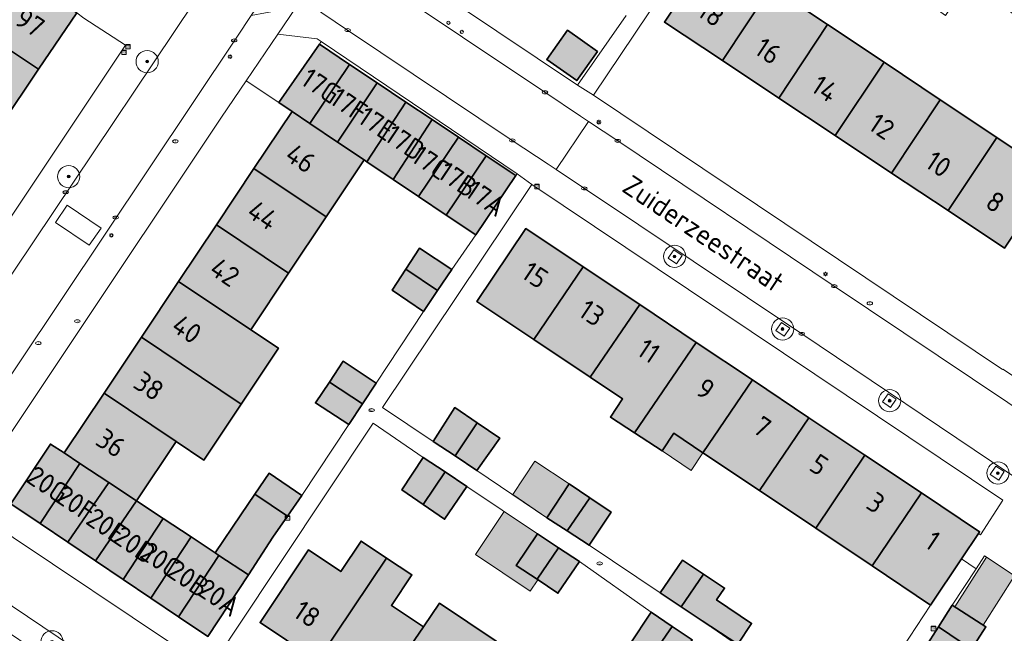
# Model space of a CAD drawing. Header units: metres. Extents: x 125349 to 128236, y 501602 to 503797.
# Tile 469 of 656: x 127148 to 127237, y 502502 to 502558. Entities that reach past the tile are written whole.
import ezdxf
from ezdxf.enums import TextEntityAlignment as Align

# ---------------------------------------------------------------- set-up
doc = ezdxf.new("R2010")
doc.units = ezdxf.units.M
doc.layers.get('0').update_dxf_attribs({"linetype": 'CONTINUOUS'})
for name, color, linetype, lineweight in [('B-WE-GR-BEPLANTING_CULTUUR_HEESTERS-GV', 90, 'CONTINUOUS', 18), ('B-WE-GR-BOOM-S-500', 90, 'CONTINUOUS', 18), ('B-WE-IE-MEUBILAIR-S', 7, 'CONTINUOUS', 18), ('B-WE-IE-MEUBILAIR_WEGMEUBILAIR-GV', 7, 'CONTINUOUS', 18), ('B-WE-OG-BEBOUWING-GV', 7, 'CONTINUOUS', 35), ('B-WE-OG-BEBOUWING-T18', 10, 'CONTINUOUS', 18), ('B-WE-OG-BEBOUWING_OVERBOUWING-GV', 7, 'CONTINUOUS', 18), ('B-WE-OG-TERREIN_ERF-GV', 7, 'CONTINUOUS', 18), ('B-WE-OG-TOPOGRAFIE-T18', 10, 'CONTINUOUS', 18), ('B-WE-VH-OPENVERHARDING_BETONSTRAATSTEEN-GV', 90, 'CONTINUOUS', 18)]:
    doc.layers.add(name, color=color, linetype=linetype, lineweight=lineweight)
doc.layers.add('B-WE-OG-BEBOUWING-V', color=7, linetype='CONTINUOUS', lineweight=18, true_color=0xcc646e)
doc.layers.add('B-WE-OG-BEBOUWING_OVERBOUWING-V', color=7, linetype='CONTINUOUS', lineweight=18, true_color=0xcc646e)
doc.styles.add('NLCS-ISO', font='NLCS-ISO.ttf')
doc.styles.add('NLCS-ISO-M1000-T18', font='NLCS-ISO.ttf', dxfattribs={"height": 1.8})

# ---------------------------------------------------------------- blocks, each defined once
blk = doc.blocks.new('SIE-MEUBILAIR_KAST_CAI-SO')
for points in [[(-1, 1), (1, 1), (1, 0.84), (-1, 0.84)], [(-1, 0.76), (1, 0.76), (1, -1), (-1, -1)]]:
    blk.add_lwpolyline(points, close=True)
at = {"style": 'NLCS-ISO'}
blk.add_text('cai', height=0.75, dxfattribs=at).set_placement((0, 0), align=Align.MIDDLE_CENTER)
blk = doc.blocks.new('SIE-MEUBILAIR_PAAL_LICHTMAST-SO')
for points in [[(-0.62, 0), (-1, 0)], [(-0.71, 0.71), (-0.44, 0.44)], [(0, 1), (0, 0.62)], [(0.44, 0.44), (0.71, 0.71)], [(1, 0), (0.62, 0)], [(-0.71, -0.71), (-0.44, -0.44)], [(0, -0.62), (0, -1)], [(0.44, -0.44), (0.71, -0.71)]]:
    blk.add_lwpolyline(points)
blk.add_circle((0, 0), 0.5)
blk = doc.blocks.new('SIE-MEUBILAIR_PAAL_AFSLUITPAAL-SO')
blk.add_circle((0, 0), 0.75)
at = {"style": 'NLCS-ISO'}
blk.add_text('af', height=0.75, dxfattribs=at).set_placement((0, 0.05), align=Align.MIDDLE_CENTER)
blk = doc.blocks.new('SIE-MEUBILAIR_PUT_KOLK-SO')
blk.add_ellipse((0, 0), major_axis=(1.25, 0), ratio=0.54)
at = {"style": 'NLCS-ISO'}
blk.add_text('klk', height=0.75, dxfattribs=at).set_placement((0.03, 0), align=Align.MIDDLE_CENTER)
blk = doc.blocks.new('SIE-MEUBILAIR_PUT_RIOOLPUT-SO')
blk.add_ellipse((0, 0), major_axis=(1.25, 0), ratio=0.54)
at = {"style": 'NLCS-ISO'}
blk.add_text('ri', height=0.75, dxfattribs=at).set_placement((-0.04, 0.07), align=Align.MIDDLE_CENTER)
blk = doc.blocks.new('SIE-MEUBILAIR_PUT_BRANDKRAAN-SO')
blk.add_ellipse((0, 0), major_axis=(1.25, 0), ratio=0.54)
at = {"style": 'NLCS-ISO'}
blk.add_text('bk', height=0.75, dxfattribs=at).set_placement((0.03, 0), align=Align.MIDDLE_CENTER)
blk = doc.blocks.new('SGR-BOOM_01-SO')
at = {"linetype": 'ByBlock', "lineweight": 18}
h = blk.add_hatch(color=0, dxfattribs=at)
h.dxf.hatch_style = 1
edge = h.paths.add_edge_path()
edge.add_arc((0, 0), 0.25, 0, 360)
at = {"color": 0, "linetype": 'ByBlock', "lineweight": 18}
for radius in [2, 0.25]:
    blk.add_circle((0, 0), radius, dxfattribs=at)

msp = doc.modelspace()

# ---------------------------------------------------------------- hatches: boundary and pattern name
at = {"layer": 'B-WE-OG-BEBOUWING-V'}
for points in [[(127211.505, 502553.854), (127215.911, 502560.484), (127210.705, 502563.959), (127206.292, 502557.318)], [(127148.485, 502561.481), (127146.886, 502562.534), (127144.714, 502559.301), (127143.432, 502560.162), (127142.149, 502558.253), (127143.435, 502557.398), (127149.943, 502553.069), (127153.38, 502558.171)], [(127216.586, 502550.479), (127220.984, 502557.097), (127215.911, 502560.484), (127211.505, 502553.854)], [(127140.043, 502552.35), (127146.546, 502548.025), (127149.943, 502553.069), (127143.435, 502557.398)], [(127200.258, 502554.684), (127197.566, 502556.592), (127195.701, 502553.961), (127198.393, 502552.053)], [(127216.586, 502550.479), (127221.668, 502547.103), (127226.058, 502553.709), (127220.984, 502557.097)], [(127175.23, 502555.329), (127171.57, 502550.086), (127172.769, 502549.283), (127174.383, 502548.196), (127177.945, 502553.512)], [(127226.748, 502543.728), (127231.129, 502550.324), (127226.058, 502553.709), (127221.668, 502547.103)], [(127176.872, 502546.521), (127180.438, 502551.844), (127177.945, 502553.512), (127174.383, 502548.196)], [(127176.872, 502546.521), (127179.255, 502544.916), (127179.502, 502544.75), (127183.014, 502550.12), (127180.438, 502551.844)], [(127236.214, 502546.929), (127231.129, 502550.324), (127226.748, 502543.728), (127231.839, 502540.345)], [(127176.872, 502546.521), (127174.383, 502548.196), (127172.769, 502549.283), (127169.343, 502544.145), (127175.841, 502539.797), (127179.255, 502544.916)], [(127185.372, 502548.542), (127183.014, 502550.12), (127179.502, 502544.75), (127181.862, 502543.161)], [(127185.372, 502548.542), (127181.862, 502543.161), (127184.152, 502541.619), (127187.754, 502546.948)], [(127187.754, 502546.948), (127184.152, 502541.619), (127186.64, 502539.944), (127190.247, 502545.279)], [(127236.214, 502546.929), (127231.839, 502540.345), (127236.91, 502536.976), (127241.277, 502543.548)], [(127186.64, 502539.944), (127189.303, 502538.151), (127192.914, 502543.494), (127190.247, 502545.279)], [(127172.459, 502534.724), (127175.841, 502539.797), (127169.343, 502544.145), (127165.961, 502539.073)], [(127162.555, 502533.965), (127169.053, 502529.617), (127172.459, 502534.724), (127165.961, 502539.073)], [(127198.972, 502535.283), (127193.821, 502538.726), (127189.417, 502532.152), (127194.528, 502528.731)], [(127183.021, 502535.064), (127185.868, 502533.158), (127187.147, 502535.055), (127184.25, 502536.961)], [(127198.972, 502535.283), (127194.528, 502528.731), (127199.603, 502525.334), (127204.068, 502531.877)], [(127184.589, 502531.26), (127185.868, 502533.158), (127183.021, 502535.064), (127181.792, 502533.166)], [(127162.555, 502533.965), (127159.205, 502528.942), (127168.196, 502522.924), (127171.546, 502527.948), (127169.053, 502529.617)], [(127203.584, 502520.335), (127209.149, 502528.482), (127204.068, 502531.877), (127199.603, 502525.334), (127202.522, 502523.38), (127201.427, 502521.746)], [(127159.205, 502528.942), (127155.842, 502523.898), (127162.34, 502519.55), (127164.833, 502517.881), (127168.196, 502522.924)], [(127203.584, 502520.335), (127206.074, 502518.707), (127207.136, 502520.292), (127209.761, 502518.535), (127214.22, 502525.092), (127209.149, 502528.482)], [(127180.327, 502524.819), (127177.38, 502526.774), (127176.126, 502524.902), (127179.098, 502522.947)], [(127176.126, 502524.902), (127174.872, 502523.029), (127177.869, 502521.074), (127179.098, 502522.947)], [(127209.761, 502518.535), (127214.837, 502515.138), (127219.3, 502521.697), (127214.22, 502525.092)], [(127153.677, 502517.583), (127156.275, 502515.863), (127158.777, 502514.206), (127162.34, 502519.55), (127155.842, 502523.898), (127152.258, 502518.523)], [(127185.469, 502519.559), (127187.442, 502518.255), (127189.448, 502521.226), (127187.425, 502522.605)], [(127189.448, 502521.226), (127187.442, 502518.255), (127189.415, 502516.951), (127191.471, 502519.847)], [(127219.3, 502521.697), (127214.837, 502515.138), (127219.912, 502511.741), (127224.345, 502518.325)], [(127153.677, 502517.583), (127152.258, 502518.523), (127151.01, 502519.326), (127147.449, 502513.933), (127150.092, 502512.154)], [(127224.345, 502518.325), (127219.912, 502511.741), (127224.988, 502508.345), (127229.443, 502514.918)], [(127153.677, 502517.583), (127150.092, 502512.154), (127152.58, 502510.479), (127156.275, 502515.863)], [(127184.566, 502518.11), (127182.66, 502515.214), (127184.583, 502513.886), (127186.539, 502516.807)], [(127169.426, 502514.807), (127169.432, 502514.803), (127172.372, 502512.836), (127173.657, 502514.682), (127170.71, 502516.687)], [(127184.583, 502513.886), (127186.506, 502512.557), (127188.512, 502515.503), (127186.539, 502516.807)], [(127158.777, 502514.206), (127156.275, 502515.863), (127152.58, 502510.479), (127155.069, 502508.804)], [(127195.709, 502512.689), (127197.548, 502511.498), (127199.579, 502514.473), (127197.715, 502515.735)], [(127166.188, 502509.299), (127168.843, 502507.541), (127171.049, 502510.937), (127172.372, 502512.836), (127169.432, 502514.803), (127169.426, 502514.807), (127168.152, 502512.942), (127165.851, 502509.522)], [(127234.556, 502511.268), (127234.663, 502511.429), (127229.443, 502514.918), (127224.988, 502508.345), (127230.253, 502504.821), (127233.024, 502508.973)], [(127157.558, 502507.129), (127161.18, 502512.615), (127158.777, 502514.206), (127155.069, 502508.804)], [(127199.579, 502514.473), (127197.548, 502511.498), (127199.505, 502510.231), (127201.482, 502513.185)], [(127163.682, 502510.958), (127161.18, 502512.615), (127157.558, 502507.129), (127160.047, 502505.454)], [(127194.856, 502511.24), (127192.95, 502508.394), (127194.824, 502507.141), (127196.754, 502509.987)], [(127162.54, 502503.776), (127166.188, 502509.299), (127165.851, 502509.522), (127163.682, 502510.958), (127160.047, 502505.454)], [(127175.065, 502499.776), (127175.215, 502500), (127181.271, 502509.059), (127178.989, 502510.583), (127177.156, 502507.839), (127174.248, 502509.781), (127169.885, 502503.239), (127174.73, 502500)], [(127194.824, 502507.141), (127196.697, 502505.887), (127198.652, 502508.733), (127196.754, 502509.987)], [(127162.54, 502503.776), (127165.182, 502501.998), (127168.843, 502507.541), (127166.188, 502509.299)], [(127184.604, 502502.865), (127181.72, 502504.791), (127183.553, 502507.535), (127181.271, 502509.059), (127175.215, 502500), (127175.065, 502499.776), (127180.193, 502496.348), (127182.665, 502500)], [(127205.899, 502505.919), (127207.798, 502504.665), (127209.803, 502507.612), (127207.905, 502508.865)], [(127209.803, 502507.612), (127207.798, 502504.665), (127209.696, 502503.411), (127212.885, 502501.304), (127214.142, 502503.171), (127210.981, 502505.299), (127211.701, 502506.358)], [(127184.604, 502502.865), (127182.665, 502500), (127180.193, 502496.348), (127185.331, 502492.913), (127189.707, 502499.46), (127190.073, 502500), (127191.144, 502501.578), (127186.039, 502504.985)], [(127204.991, 502499.989), (127207.002, 502502.901), (127205.098, 502504.193), (127203.143, 502501.243)], [(127230.964, 502502.867), (127233.949, 502500.853), (127235.234, 502502.86), (127232.202, 502504.801)], [(127204.991, 502499.989), (127206.84, 502498.735), (127208.795, 502501.685), (127207.002, 502502.901)], [(127230.964, 502502.867), (127229.725, 502500.933), (127232.757, 502498.992), (127233.949, 502500.853)]]:
    msp.add_hatch(color=256, dxfattribs=at).paths.add_polyline_path(points)
at = {"layer": 'B-WE-OG-BEBOUWING_OVERBOUWING-V'}
for points in [[(127206.074, 502518.707), (127208.698, 502516.949), (127209.761, 502518.535), (127207.136, 502520.292)], [(127195.709, 502512.689), (127197.715, 502515.735), (127194.623, 502517.771), (127192.643, 502514.765)], [(127194.856, 502511.24), (127191.863, 502513.245), (127189.277, 502509.382), (127194.201, 502506.086), (127194.881, 502507.102), (127194.824, 502507.141), (127192.95, 502508.395)], [(127232.438, 502504.65), (127234.974, 502503.026), (127237.807, 502507.452), (127235.3, 502509.121)]]:
    msp.add_hatch(color=256, dxfattribs=at).paths.add_polyline_path(points)

# ---------------------------------------------------------------- linework, layer by layer
at = {"layer": 'B-WE-GR-BEPLANTING_CULTUUR_HEESTERS-GV', "flags": 128}
msp.add_lwpolyline([(127175.23, 502555.329), (127175.396, 502555.575), (127175.02, 502555.829), (127171.485, 502556.24), (127168.646, 502552.044), (127171.57, 502550.086)], close=True, dxfattribs=at)
at = {"layer": 'B-WE-IE-MEUBILAIR_WEGMEUBILAIR-GV', "flags": 128}
for points in [[(127207.367, 502535.539), (127207.877, 502536.291), (127207.125, 502536.801), (127206.615, 502536.049)], [(127216.835, 502530.282), (127216.325, 502529.538), (127217.069, 502529.028), (127217.579, 502529.772)], [(127227.159, 502523.353), (127226.423, 502523.856), (127225.92, 502523.12), (127226.656, 502522.617)], [(127235.617, 502516.575), (127236.382, 502516.071), (127236.886, 502516.836), (127236.121, 502517.34)]]:
    msp.add_lwpolyline(points, close=True, dxfattribs=at)
at = {"layer": 'B-WE-OG-BEBOUWING-GV', "flags": 128}
for points in [[(127211.505, 502553.854), (127215.911, 502560.484), (127210.705, 502563.959), (127206.292, 502557.318)], [(127148.485, 502561.481), (127146.886, 502562.534), (127144.714, 502559.301), (127143.432, 502560.162), (127142.149, 502558.253), (127143.435, 502557.398), (127149.943, 502553.069), (127153.38, 502558.171)], [(127216.586, 502550.479), (127220.984, 502557.097), (127215.911, 502560.484), (127211.505, 502553.854)], [(127140.043, 502552.35), (127146.546, 502548.025), (127149.943, 502553.069), (127143.435, 502557.398)], [(127200.258, 502554.684), (127197.566, 502556.592), (127195.701, 502553.961), (127198.393, 502552.053)], [(127216.586, 502550.479), (127221.668, 502547.103), (127226.058, 502553.709), (127220.984, 502557.097)], [(127175.23, 502555.329), (127171.57, 502550.086), (127172.769, 502549.283), (127174.383, 502548.196), (127177.945, 502553.512)], [(127226.748, 502543.728), (127231.129, 502550.324), (127226.058, 502553.709), (127221.668, 502547.103)], [(127176.872, 502546.521), (127180.438, 502551.844), (127177.945, 502553.512), (127174.383, 502548.196)], [(127176.872, 502546.521), (127179.255, 502544.916), (127179.502, 502544.75), (127183.014, 502550.12), (127180.438, 502551.844)], [(127236.214, 502546.929), (127231.129, 502550.324), (127226.748, 502543.728), (127231.839, 502540.345)], [(127176.872, 502546.521), (127174.383, 502548.196), (127172.769, 502549.283), (127169.343, 502544.145), (127175.841, 502539.797), (127179.255, 502544.916)], [(127185.372, 502548.542), (127183.014, 502550.12), (127179.502, 502544.75), (127181.862, 502543.161)], [(127185.372, 502548.542), (127181.862, 502543.161), (127184.152, 502541.619), (127187.754, 502546.948)], [(127187.754, 502546.948), (127184.152, 502541.619), (127186.64, 502539.944), (127190.247, 502545.279)], [(127236.214, 502546.929), (127231.839, 502540.345), (127236.91, 502536.976), (127241.277, 502543.548)], [(127186.64, 502539.944), (127189.303, 502538.151), (127192.914, 502543.494), (127190.247, 502545.279)], [(127172.459, 502534.724), (127175.841, 502539.797), (127169.343, 502544.145), (127165.961, 502539.073)], [(127162.555, 502533.965), (127169.053, 502529.617), (127172.459, 502534.724), (127165.961, 502539.073)], [(127198.972, 502535.283), (127193.821, 502538.726), (127189.417, 502532.152), (127194.528, 502528.731)], [(127183.021, 502535.064), (127185.868, 502533.158), (127187.147, 502535.055), (127184.25, 502536.961)], [(127198.972, 502535.283), (127194.528, 502528.731), (127199.603, 502525.334), (127204.068, 502531.877)], [(127184.589, 502531.26), (127185.868, 502533.158), (127183.021, 502535.064), (127181.792, 502533.166)], [(127162.555, 502533.965), (127159.205, 502528.942), (127168.196, 502522.924), (127171.546, 502527.948), (127169.053, 502529.617)], [(127203.584, 502520.335), (127209.149, 502528.482), (127204.068, 502531.877), (127199.603, 502525.334), (127202.522, 502523.38), (127201.427, 502521.746)], [(127159.205, 502528.942), (127155.842, 502523.898), (127162.34, 502519.55), (127164.833, 502517.881), (127168.196, 502522.924)], [(127203.584, 502520.335), (127206.074, 502518.707), (127207.136, 502520.292), (127209.761, 502518.535), (127214.22, 502525.092), (127209.149, 502528.482)], [(127180.327, 502524.819), (127177.38, 502526.774), (127176.126, 502524.902), (127179.098, 502522.947)], [(127176.126, 502524.902), (127174.872, 502523.029), (127177.869, 502521.074), (127179.098, 502522.947)], [(127209.761, 502518.535), (127214.837, 502515.138), (127219.3, 502521.697), (127214.22, 502525.092)], [(127153.677, 502517.583), (127156.275, 502515.863), (127158.777, 502514.206), (127162.34, 502519.55), (127155.842, 502523.898), (127152.258, 502518.523)], [(127185.469, 502519.559), (127187.442, 502518.255), (127189.448, 502521.226), (127187.425, 502522.605)], [(127189.448, 502521.226), (127187.442, 502518.255), (127189.415, 502516.951), (127191.471, 502519.847)], [(127219.3, 502521.697), (127214.837, 502515.138), (127219.912, 502511.741), (127224.345, 502518.325)], [(127153.677, 502517.583), (127152.258, 502518.523), (127151.01, 502519.326), (127147.449, 502513.933), (127150.092, 502512.154)], [(127224.345, 502518.325), (127219.912, 502511.741), (127224.988, 502508.345), (127229.443, 502514.918)], [(127153.677, 502517.583), (127150.092, 502512.154), (127152.58, 502510.479), (127156.275, 502515.863)], [(127184.566, 502518.11), (127182.66, 502515.214), (127184.583, 502513.886), (127186.539, 502516.807)], [(127169.426, 502514.807), (127169.432, 502514.803), (127172.372, 502512.836), (127173.657, 502514.682), (127170.71, 502516.687)], [(127184.583, 502513.886), (127186.506, 502512.557), (127188.512, 502515.503), (127186.539, 502516.807)], [(127158.777, 502514.206), (127156.275, 502515.863), (127152.58, 502510.479), (127155.069, 502508.804)], [(127195.709, 502512.689), (127197.548, 502511.498), (127199.579, 502514.473), (127197.715, 502515.735)], [(127166.188, 502509.299), (127168.843, 502507.541), (127171.049, 502510.937), (127172.372, 502512.836), (127169.432, 502514.803), (127169.426, 502514.807), (127168.152, 502512.942), (127165.851, 502509.522)], [(127234.556, 502511.268), (127234.663, 502511.429), (127229.443, 502514.918), (127224.988, 502508.345), (127230.253, 502504.821), (127233.024, 502508.973)], [(127157.558, 502507.129), (127161.18, 502512.615), (127158.777, 502514.206), (127155.069, 502508.804)], [(127199.579, 502514.473), (127197.548, 502511.498), (127199.505, 502510.231), (127201.482, 502513.185)], [(127163.682, 502510.958), (127161.18, 502512.615), (127157.558, 502507.129), (127160.047, 502505.454)], [(127194.856, 502511.24), (127192.95, 502508.394), (127194.824, 502507.141), (127196.754, 502509.987)], [(127162.54, 502503.776), (127166.188, 502509.299), (127165.851, 502509.522), (127163.682, 502510.958), (127160.047, 502505.454)], [(127175.065, 502499.776), (127175.215, 502500), (127181.271, 502509.059), (127178.989, 502510.583), (127177.156, 502507.839), (127174.248, 502509.781), (127169.885, 502503.239), (127174.73, 502500)], [(127194.824, 502507.141), (127196.697, 502505.887), (127198.652, 502508.733), (127196.754, 502509.987)], [(127162.54, 502503.776), (127165.182, 502501.998), (127168.843, 502507.541), (127166.188, 502509.299)], [(127184.604, 502502.865), (127181.72, 502504.791), (127183.553, 502507.535), (127181.271, 502509.059), (127175.215, 502500), (127175.065, 502499.776), (127180.193, 502496.348), (127182.665, 502500)], [(127205.899, 502505.919), (127207.798, 502504.665), (127209.803, 502507.612), (127207.905, 502508.865)], [(127209.803, 502507.612), (127207.798, 502504.665), (127209.696, 502503.411), (127212.885, 502501.304), (127214.142, 502503.171), (127210.981, 502505.299), (127211.701, 502506.358)], [(127184.604, 502502.865), (127182.665, 502500), (127180.193, 502496.348), (127185.331, 502492.913), (127189.707, 502499.46), (127190.073, 502500), (127191.144, 502501.578), (127186.039, 502504.985)], [(127204.991, 502499.989), (127207.002, 502502.901), (127205.098, 502504.193), (127203.143, 502501.243)], [(127230.964, 502502.867), (127233.949, 502500.853), (127235.234, 502502.86), (127232.202, 502504.801)], [(127204.991, 502499.989), (127206.84, 502498.735), (127208.795, 502501.685), (127207.002, 502502.901)], [(127230.964, 502502.867), (127229.725, 502500.933), (127232.757, 502498.992), (127233.949, 502500.853)]]:
    msp.add_lwpolyline(points, close=True, dxfattribs=at)
at = {"layer": 'B-WE-OG-BEBOUWING_OVERBOUWING-GV', "flags": 128}
for points in [[(127206.074, 502518.707), (127208.698, 502516.949), (127209.761, 502518.535), (127207.136, 502520.292)], [(127195.709, 502512.689), (127197.715, 502515.735), (127194.623, 502517.771), (127192.643, 502514.765)], [(127194.856, 502511.24), (127191.863, 502513.245), (127189.277, 502509.382), (127194.201, 502506.086), (127194.881, 502507.102), (127194.824, 502507.141), (127192.95, 502508.395)], [(127232.438, 502504.65), (127234.974, 502503.026), (127237.807, 502507.452), (127235.3, 502509.121)]]:
    msp.add_lwpolyline(points, close=True, dxfattribs=at)
at = {"layer": 'B-WE-OG-TERREIN_ERF-GV', "flags": 128}
for points in [[(127202.842, 502557.925), (127198.46, 502551.653), (127199.893, 502550.734), (127213.574, 502571.09)], [(127239.899, 502556.553), (127233.555, 502560.915), (127231.599, 502557.919), (127229.722, 502559.223), (127227.703, 502560.626), (127229.659, 502563.523), (127223.365, 502567.735), (127221.409, 502564.789), (127219.58, 502566.005), (127217.563, 502567.346), (127219.568, 502570.292), (127219.484, 502570.349), (127217.958, 502568.106), (127213.574, 502571.09), (127199.893, 502550.734), (127236.721, 502526.023), (127236.749, 502526.064), (127242.128, 502522.504)], [(127180.211, 502563.905), (127198.46, 502551.653), (127202.842, 502557.925)], [(127236.91, 502536.976), (127231.839, 502540.345), (127226.748, 502543.728), (127221.668, 502547.103), (127216.586, 502550.479), (127211.505, 502553.854), (127206.292, 502557.318), (127210.705, 502563.959), (127215.911, 502560.484), (127220.984, 502557.097), (127226.058, 502553.709), (127231.129, 502550.324), (127236.214, 502546.929), (127241.277, 502543.548)], [(127143.391, 502533.736), (127157.775, 502555.259), (127154.029, 502557.67), (127153.38, 502558.171), (127149.943, 502553.069), (127146.546, 502548.025)], [(127214.604, 502500), (127209.696, 502503.411), (127207.798, 502504.665), (127205.899, 502505.919), (127199.505, 502510.231), (127197.548, 502511.498), (127195.709, 502512.689), (127189.415, 502516.951), (127187.442, 502518.255), (127185.469, 502519.559), (127180.911, 502522.615), (127194.35, 502542.693), (127193.029, 502543.664), (127192.914, 502543.494), (127189.303, 502538.151), (127187.147, 502535.055), (127185.868, 502533.158), (127184.589, 502531.26), (127180.327, 502524.819), (127179.098, 502522.947), (127177.869, 502521.074), (127173.657, 502514.682), (127172.372, 502512.836), (127171.049, 502510.937), (127168.843, 502507.541), (127165.182, 502501.998)], [(127227.094, 502500), (127230.253, 502504.821), (127224.988, 502508.345), (127219.912, 502511.741), (127214.837, 502515.138), (127209.761, 502518.535), (127207.136, 502520.292), (127206.074, 502518.707), (127203.584, 502520.335), (127201.427, 502521.746), (127202.522, 502523.38), (127199.603, 502525.334), (127194.528, 502528.731), (127189.417, 502532.152), (127193.821, 502538.726), (127198.972, 502535.283), (127204.068, 502531.877), (127209.149, 502528.482), (127214.22, 502525.092), (127219.3, 502521.697), (127224.345, 502518.325), (127229.443, 502514.918), (127234.663, 502511.429), (127234.556, 502511.268), (127234.734, 502511.152), (127236.768, 502514.263), (127194.35, 502542.693), (127180.911, 502522.615), (127185.469, 502519.559), (127187.425, 502522.605), (127189.448, 502521.226), (127191.471, 502519.847), (127189.415, 502516.951), (127195.709, 502512.689), (127197.715, 502515.735), (127199.579, 502514.473), (127201.482, 502513.185), (127199.505, 502510.231), (127205.899, 502505.919), (127207.905, 502508.865), (127209.803, 502507.612), (127211.701, 502506.358), (127210.981, 502505.299), (127214.142, 502503.171), (127212.885, 502501.304), (127209.696, 502503.411), (127214.604, 502500)], [(127166.571, 502500.885), (127167.68, 502502.549), (127180.062, 502521.213), (127184.566, 502518.11), (127186.539, 502516.807), (127188.512, 502515.503), (127194.856, 502511.24), (127196.754, 502509.987), (127198.652, 502508.733), (127205.098, 502504.193), (127207.002, 502502.901), (127208.795, 502501.685)], [(127203.143, 502501.243), (127205.098, 502504.193), (127198.652, 502508.733), (127196.697, 502505.887), (127194.824, 502507.141), (127192.95, 502508.394), (127194.856, 502511.24), (127188.512, 502515.503), (127186.506, 502512.557), (127184.583, 502513.886), (127182.66, 502515.214), (127184.566, 502518.11), (127180.062, 502521.213), (127167.68, 502502.549), (127166.571, 502500.885)], [(127174.73, 502500), (127169.885, 502503.239), (127174.248, 502509.781), (127177.156, 502507.839), (127178.989, 502510.583), (127181.271, 502509.059), (127183.553, 502507.535), (127181.72, 502504.791), (127184.604, 502502.865), (127186.039, 502504.985), (127191.144, 502501.578)], [(127229.725, 502500.933), (127230.964, 502502.867), (127232.202, 502504.801), (127234.346, 502508.085), (127233.024, 502508.973), (127230.253, 502504.821), (127227.094, 502500)], [(127248.995, 502500), (127235.107, 502509.25), (127234.346, 502508.085), (127232.202, 502504.801), (127235.234, 502502.86), (127233.949, 502500.853)]]:
    msp.add_lwpolyline(points, dxfattribs=at)
for points in [[(127200.258, 502554.684), (127198.393, 502552.053), (127195.701, 502553.961), (127197.566, 502556.592)], [(127185.372, 502548.542), (127187.754, 502546.948), (127190.247, 502545.279), (127192.914, 502543.494), (127193.029, 502543.664), (127175.396, 502555.575), (127175.23, 502555.329), (127177.945, 502553.512), (127180.438, 502551.844), (127183.014, 502550.12)], [(127145.26, 502517.062), (127146.605, 502514.599), (127147.449, 502513.933), (127151.01, 502519.326), (127152.258, 502518.523), (127155.842, 502523.898), (127159.205, 502528.942), (127162.555, 502533.965), (127165.961, 502539.073), (127169.343, 502544.145), (127172.769, 502549.283), (127171.57, 502550.086), (127168.646, 502552.044), (127166.43, 502548.768), (127152.332, 502527.654), (127148.075, 502521.278)], [(127179.502, 502544.75), (127179.255, 502544.916), (127175.841, 502539.797), (127172.459, 502534.724), (127169.053, 502529.617), (127171.546, 502527.948), (127168.196, 502522.924), (127164.833, 502517.881), (127162.34, 502519.55), (127158.777, 502514.206), (127161.18, 502512.615), (127163.682, 502510.958), (127165.851, 502509.522), (127168.152, 502512.942), (127169.426, 502514.807), (127170.71, 502516.687), (127173.657, 502514.682), (127177.869, 502521.074), (127174.872, 502523.029), (127176.126, 502524.902), (127177.38, 502526.774), (127180.327, 502524.819), (127184.589, 502531.26), (127181.792, 502533.166), (127183.021, 502535.064), (127184.25, 502536.961), (127187.147, 502535.055), (127189.303, 502538.151), (127186.64, 502539.944), (127184.152, 502541.619), (127181.862, 502543.161)]]:
    msp.add_lwpolyline(points, close=True, dxfattribs=at)
at = {"layer": 'B-WE-VH-OPENVERHARDING_BETONSTRAATSTEEN-GV', "flags": 128}
for points in [[(127138.656, 502521.427), (127142.808, 502518.63), (127144.114, 502520.584), (127167.806, 502555.973), (127169.099, 502557.921), (127174.391, 502565.736), (127176.151, 502568.335), (127177.453, 502570.309), (127206.097, 502612.996), (127201.847, 502615.707)], [(127196.551, 502544.033), (127199.465, 502548.376), (127198.738, 502548.861), (127195.536, 502551.001), (127180.689, 502560.949), (127177.059, 502563.347), (127176.857, 502564.428), (127176.365, 502567.058), (127176.151, 502568.335), (127174.391, 502565.736), (127169.099, 502557.921), (127170.384, 502558.145), (127173.135, 502558.679), (127174.332, 502558.911), (127177.774, 502556.597), (127192.597, 502546.667), (127195.826, 502544.516)], [(127173.135, 502558.679), (127170.384, 502558.145), (127169.099, 502557.921), (127167.806, 502555.973), (127144.114, 502520.584), (127142.808, 502518.63), (127143.106, 502517.364), (127143.642, 502514.638), (127145.26, 502517.062), (127148.075, 502521.278), (127152.332, 502527.654), (127166.43, 502548.768), (127168.646, 502552.044), (127171.485, 502556.24)], [(127240.71, 502514.447), (127253.874, 502505.606), (127258.8, 502502.32), (127259.542, 502501.792), (127262.465, 502506.107), (127256.815, 502509.889), (127254.682, 502511.313), (127244.697, 502518.034), (127240.294, 502521.003), (127221.579, 502533.546), (127202.089, 502546.626), (127199.465, 502548.376), (127196.551, 502544.033), (127199.09, 502542.342), (127218.655, 502529.244), (127237.301, 502516.704)], [(127151.47, 502539.28), (127154.515, 502537.221), (127155.574, 502538.778), (127152.529, 502540.837)], [(127151.47, 502539.28), (127152.529, 502540.837), (127155.574, 502538.778), (127154.515, 502537.221)], [(127142.808, 502518.63), (127135.751, 502508.082), (127137.019, 502508.317), (127139.519, 502508.806), (127141.005, 502509.097), (127144.684, 502506.64), (127154.578, 502500), (127158.992, 502497.038), (127162.404, 502494.763), (127163.128, 502494.279), (127166.017, 502498.592), (127165.288, 502499.079), (127163.925, 502500), (127161.923, 502501.352), (127147.652, 502510.919), (127143.879, 502513.431), (127143.642, 502514.638), (127143.106, 502517.364)]]:
    msp.add_lwpolyline(points, close=True, dxfattribs=at)
for points in [[(127138.656, 502521.427), (127201.847, 502615.707)], [(127249.575, 502521.962), (127249.489, 502521.834), (127244.163, 502525.447), (127242.128, 502522.504), (127236.749, 502526.064), (127236.721, 502526.023), (127199.893, 502550.734), (127198.46, 502551.653), (127180.211, 502563.905), (127178.685, 502567.142), (127176.857, 502564.428), (127177.059, 502563.347), (127180.689, 502560.949), (127195.536, 502551.001), (127198.738, 502548.861), (127199.465, 502548.376), (127202.089, 502546.626), (127221.579, 502533.546), (127240.294, 502521.003), (127244.697, 502518.034)], [(127240.71, 502514.447), (127237.301, 502516.704), (127218.655, 502529.244), (127199.09, 502542.342), (127196.551, 502544.033), (127195.826, 502544.516), (127192.597, 502546.667), (127177.774, 502556.597), (127174.332, 502558.911), (127173.135, 502558.679), (127171.485, 502556.24), (127175.02, 502555.829), (127175.396, 502555.575), (127193.029, 502543.664), (127194.35, 502542.693), (127236.768, 502514.263), (127234.734, 502511.152), (127234.556, 502511.268), (127233.024, 502508.973), (127234.346, 502508.085), (127235.107, 502509.25), (127248.995, 502500), (127253.963, 502496.691), (127255.809, 502499.46)], [(127154.029, 502557.67), (127157.775, 502555.259), (127143.391, 502533.736)], [(127165.182, 502501.998), (127162.54, 502503.776), (127160.047, 502505.454), (127157.558, 502507.129), (127155.069, 502508.804), (127152.58, 502510.479), (127150.092, 502512.154), (127147.449, 502513.933), (127146.605, 502514.599), (127145.26, 502517.062), (127143.642, 502514.638), (127143.879, 502513.431), (127147.652, 502510.919), (127161.923, 502501.352)], [(127207.485, 502464.725), (127206.173, 502465.56), (127205.17, 502466.26), (127202.53, 502467.995), (127186.3, 502478.753), (127167.58, 502491.304), (127163.128, 502494.279), (127162.404, 502494.763), (127158.992, 502497.038), (127154.578, 502500), (127144.684, 502506.64), (127141.005, 502509.097), (127139.519, 502508.806), (127138.289, 502507.002), (127140.679, 502506.729), (127150.724, 502500), (127159.832, 502493.899), (127161.286, 502492.821), (127203.397, 502464.665), (127199.73, 502459.24), (127201.146, 502458.283), (127219.988, 502445.769), (127222.644, 502449.755)]]:
    msp.add_lwpolyline(points, dxfattribs=at)

# ---------------------------------------------------------------- block references
at = {"layer": 'B-WE-GR-BOOM-S-500', "xscale": 0.5, "yscale": 0.5, "zscale": 0.5}
for p in [(127159.722, 502553.767), (127152.662, 502543.41), (127207.205, 502536.22), (127216.93, 502529.68), (127226.568, 502523.227), (127236.313, 502516.707), (127151.159, 502501.516)]:
    msp.add_blockref('SGR-BOOM_01-SO', p, dxfattribs=at)
at = {"layer": 'B-WE-IE-MEUBILAIR-S', "xscale": 0.2, "yscale": 0.2, "zscale": 0.2}
for name, p in [('SIE-MEUBILAIR_PAAL_AFSLUITPAAL-SO', (127186.851, 502557.26)), ('SIE-MEUBILAIR_PUT_KOLK-SO', (127177.774, 502556.597)), ('SIE-MEUBILAIR_PAAL_AFSLUITPAAL-SO', (127188.05, 502556.437)), ('SIE-MEUBILAIR_PUT_KOLK-SO', (127167.558, 502555.674)), ('SIE-MEUBILAIR_KAST_CAI-SO', (127157.637, 502554.596)), ('SIE-MEUBILAIR_KAST_CAI-SO', (127157.991, 502555.104)), ('SIE-MEUBILAIR_PAAL_LICHTMAST-SO', (127167.183, 502554.209)), ('SIE-MEUBILAIR_PUT_KOLK-SO', (127195.536, 502551.001)), ('SIE-MEUBILAIR_PAAL_LICHTMAST-SO', (127200.39, 502548.309)), ('SIE-MEUBILAIR_PUT_RIOOLPUT-SO', (127162.266, 502546.586)), ('SIE-MEUBILAIR_PUT_KOLK-SO', (127192.597, 502546.667)), ('SIE-MEUBILAIR_PUT_KOLK-SO', (127202.089, 502546.626)), ('SIE-MEUBILAIR_KAST_CAI-SO', (127194.815, 502542.515)), ('SIE-MEUBILAIR_PUT_KOLK-SO', (127199.09, 502542.342)), ('SIE-MEUBILAIR_PUT_KOLK-SO', (127152.396, 502541.996)), ('SIE-MEUBILAIR_PUT_KOLK-SO', (127156.883, 502539.719)), ('SIE-MEUBILAIR_PAAL_LICHTMAST-SO', (127156.493, 502538.12)), ('SIE-MEUBILAIR_PAAL_LICHTMAST-SO', (127220.795, 502534.641)), ('SIE-MEUBILAIR_PUT_KOLK-SO', (127221.579, 502533.546)), ('SIE-MEUBILAIR_PUT_RIOOLPUT-SO', (127224.783, 502531.997)), ('SIE-MEUBILAIR_PUT_BRANDKRAAN-SO', (127153.436, 502530.387)), ('SIE-MEUBILAIR_PUT_KOLK-SO', (127218.655, 502529.244)), ('SIE-MEUBILAIR_PUT_RIOOLPUT-SO', (127149.932, 502528.41)), ('SIE-MEUBILAIR_PUT_KOLK-SO', (127179.927, 502522.38)), ('SIE-MEUBILAIR_KAST_CAI-SO', (127172.356, 502512.656)), ('SIE-MEUBILAIR_PUT_KOLK-SO', (127200.461, 502508.566)), ('SIE-MEUBILAIR_KAST_CAI-SO', (127230.518, 502502.714))]:
    msp.add_blockref(name, p, dxfattribs=at)

# ---------------------------------------------------------------- texts
at = {"layer": 'B-WE-OG-BEBOUWING-T18', "style": 'NLCS-ISO-M1000-T18'}
for s, rotation, p in [('18', 326.4, (127210.509, 502558.118)), ('97', 326, (127149.168, 502557.288)), ('16', 326.4, (127215.623, 502554.721)), ('17G', 326, (127175.364, 502551.576)), ('14', 326.4, (127220.737, 502551.323)), ('17F', 325.9, (127177.886, 502549.879)), ('17E', 325.9, (127180.408, 502548.181)), ('12', 326.4, (127225.851, 502547.926)), ('17D', 326, (127182.929, 502546.483)), ('46', 326.3, (127173.556, 502545.055)), ('17C', 325.9, (127185.229, 502544.675)), ('10', 326.4, (127230.965, 502544.528)), ('17B', 326, (127187.695, 502543.143)), ('17A', 325.9, (127190.207, 502541.452)), ('8', 326.4, (127236.078, 502541.131)), ('44', 326.3, (127170.137, 502539.929)), ('42', 326.3, (127166.719, 502534.802)), ('15', 326.2, (127194.645, 502534.54)), ('13', 326.2, (127199.759, 502531.124)), ('40', 326.3, (127163.3, 502529.675)), ('11', 326.3, (127204.873, 502527.708)), ('38', 326.3, (127159.882, 502524.549)), ('9', 326.3, (127209.987, 502524.292)), ('7', 326.2, (127215.101, 502520.875)), ('36', 326.3, (127156.463, 502519.422)), ('5', 326.2, (127220.215, 502517.459)), ('20G', 326, (127150.785, 502515.684)), ('20F', 326, (127153.318, 502513.979)), ('3', 326.3, (127225.329, 502514.043)), ('20E', 325.9, (127156.059, 502511.963)), ('20D', 325.9, (127158.592, 502510.258)), ('1', 326.3, (127230.443, 502510.627)), ('20C', 326, (127160.918, 502508.916)), ('20B', 326, (127163.451, 502507.211)), ('20A', 326, (127166.192, 502505.506)), ('18', 326.3, (127174.125, 502504.013))]:
    msp.add_text(s, height=1.8, rotation=rotation, dxfattribs=at).set_placement(p, align=Align.MIDDLE)
at = {"layer": 'B-WE-OG-TOPOGRAFIE-T18', "style": 'NLCS-ISO-M1000-T18'}
msp.add_text('Zuiderzeestraat', height=1.8, rotation=326.3, dxfattribs=at).set_placement((127209.808, 502538.269), align=Align.MIDDLE)

doc.saveas('drawing.dxf')
